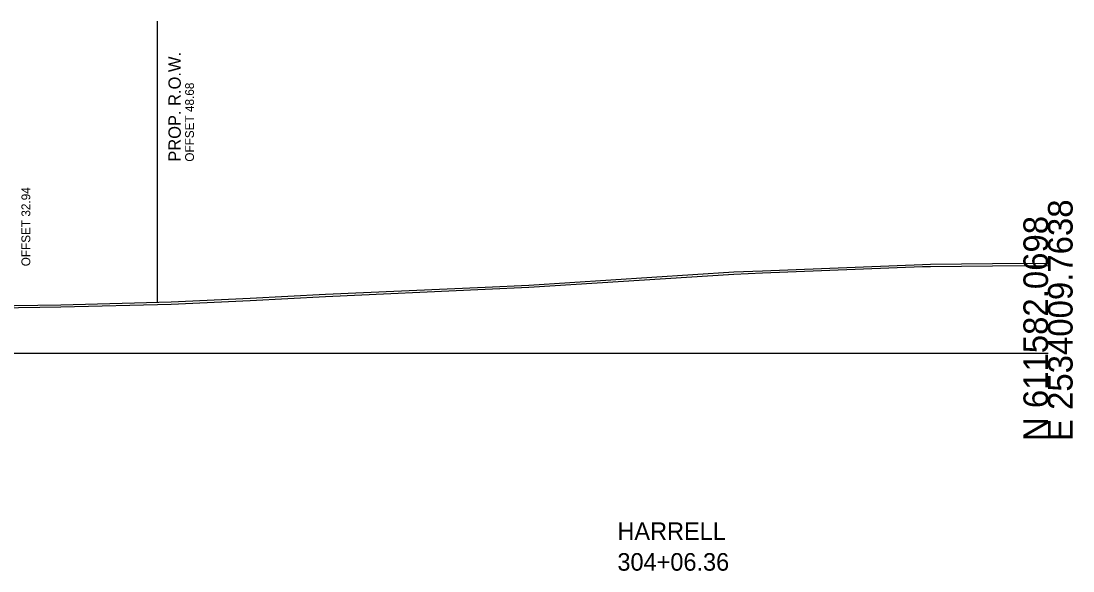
# Model space of a CAD drawing. Extents: x -192 to 2669, y -25 to 8040.
# Drawn here: x 183.1 to 302.8, y 5475.2 to 5537.8 of the extents above; entities that cross this region are included whole.
import ezdxf

# ---------------------------------------------------------------- set-up
doc = ezdxf.new("R2010")
doc.units = 0
for name, color, linetype in [('DESIGN - ROW - Right-of-Way and Easement Labels', 7, 'Continuous'), ('DESIGN - ROW - Right-of-Way Linework', 7, 'Continuous'), ('DESIGN - SHEET - Light Grid', 7, 'Continuous'), ('DESIGN - TYPICAL - Slope Tie Text', 7, 'Continuous'), ('DESIGN - TYPICAL - Warning Text', 7, 'Continuous'), ('SURVEY - GROUND - Bottom of Topsoil Layer', 7, 'Continuous'), ('SURVEY - GROUND - Top of Ground', 7, 'Continuous')]:
    doc.layers.add(name, color=color, linetype=linetype)

msp = doc.modelspace()

# ---------------------------------------------------------------- linework, layer by layer
at = {"layer": 'DESIGN - ROW - Right-of-Way Linework'}
msp.add_line((198.68, 5505.78), (198.68, 5537.78), dxfattribs=at)
at = {"layer": 'DESIGN - SHEET - Light Grid'}
msp.add_line((150, 5500), (300, 5500), dxfattribs=at)
at = {"layer": 'SURVEY - GROUND - Bottom of Topsoil Layer'}
for p, q in [((240.9, 5507.5), (264.24, 5508.99)), ((264.24, 5508.99), (267.51, 5509.13)), ((267.51, 5509.13), (285.72, 5509.84)), ((285.72, 5509.84), (286.61, 5509.87)), ((286.61, 5509.87), (293.69, 5509.94)), ((293.69, 5509.94), (300, 5509.98)), ((217.79, 5506.44), (235.94, 5507.27)), ((235.94, 5507.27), (240.9, 5507.5)), ((187.66, 5505.26), (200.22, 5505.57)), ((200.22, 5505.57), (209.21, 5506)), ((209.21, 5506), (217.79, 5506.44)), ((179.74, 5505.13), (187.66, 5505.26))]:
    msp.add_line(p, q, dxfattribs=at)
at = {"layer": 'SURVEY - GROUND - Top of Ground'}
msp.add_lwpolyline([(179.74, 5505.38), (187.66, 5505.51), (200.22, 5505.82), (209.21, 5506.25), (217.79, 5506.69), (235.94, 5507.52), (240.9, 5507.75), (264.24, 5509.24), (267.51, 5509.38), (285.72, 5510.09), (286.61, 5510.12), (293.69, 5510.19), (300, 5510.23)], dxfattribs=at)

# ---------------------------------------------------------------- texts
at = {"layer": 'DESIGN - ROW - Right-of-Way and Easement Labels'}
for s, height, p in [('PROP. R.O.W.', 1.4, (201.31, 5521.78)), ('OFFSET 48.68', 1, (202.81, 5521.78))]:
    msp.add_text(s, height=height, rotation=90, dxfattribs=at).set_placement(p)
at = {"layer": 'DESIGN - SHEET - Light Grid'}
for s, p in [('E 2534009.7638', (302.8, 5490)), ('N 611582.0698', (300, 5490))]:
    msp.add_text(s, height=2.8, rotation=90, dxfattribs=at).set_placement(p)
at = {"layer": 'DESIGN - TYPICAL - Slope Tie Text'}
msp.add_text('OFFSET 32.94', height=1, rotation=90, dxfattribs=at).set_placement((184.18, 5509.88))
at = {"layer": 'DESIGN - TYPICAL - Warning Text'}
for s, p in [('HARRELL', (251, 5478.75)), ('304+06.36', (251, 5475.25))]:
    msp.add_text(s, height=2, dxfattribs=at).set_placement(p)

doc.saveas('drawing.dxf')
